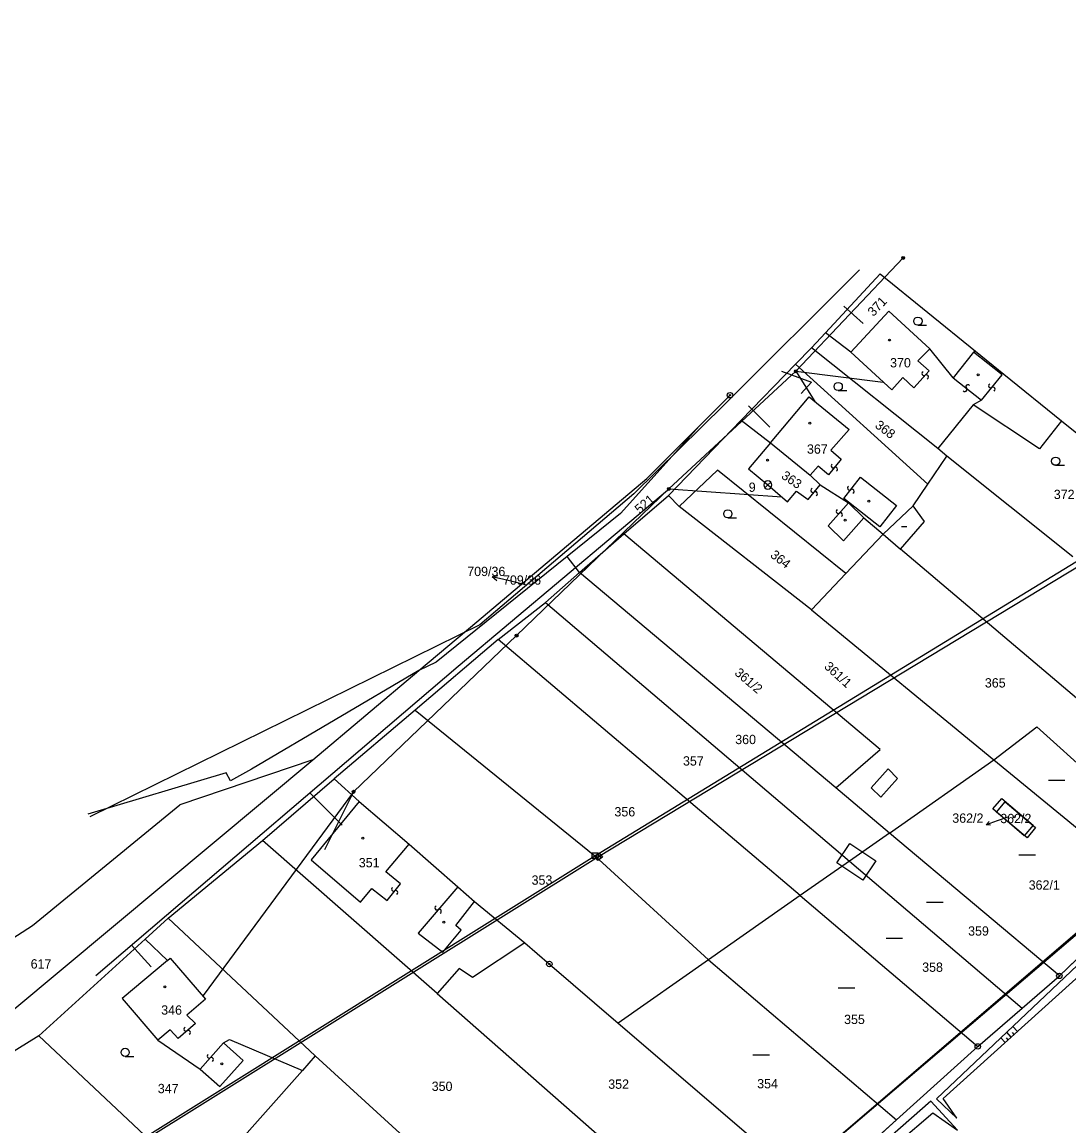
# Model space of a CAD drawing. Extents: x -469926 to -462499, y -1098642 to -1092733.
# Drawn here: x -468216 to -468024.8, y -1097204.1 to -1097002.4 of the extents above; entities that cross this region are included whole.
import ezdxf

# ---------------------------------------------------------------- set-up
doc = ezdxf.new("R2010")
doc.units = 0
for name, color, linetype in [('Vrstva 1', 7, 'Continuous'), ('Vrstva 10', 7, 'Continuous'), ('Vrstva 12', 7, 'Continuous'), ('Vrstva 14', 7, 'Continuous'), ('Vrstva 16', 7, 'Continuous'), ('Vrstva 24', 7, 'Continuous'), ('Vrstva 25', 7, 'Continuous'), ('Vrstva 26', 7, 'Continuous'), ('Vrstva 4', 7, 'Continuous'), ('Vrstva 48', 7, 'Continuous'), ('Vrstva 50', 7, 'Continuous'), ('Vrstva 51', 7, 'Continuous'), ('Vrstva 62', 7, 'Continuous')]:
    doc.layers.add(name, color=color, linetype=linetype)

msp = doc.modelspace()

# ---------------------------------------------------------------- linework, layer by layer
at = {"layer": 'Vrstva 1'}
for p, q in [((-468069.27, -1097059.18), (-468059.29, -1097048.41)), ((-468059.29, -1097048.41), (-468041.88, -1097062.51)), ((-468057.68, -1097055.2), (-468064.61, -1097062.69)), ((-468050.23, -1097062.09), (-468057.68, -1097055.2)), ((-468071.78, -1097061.89), (-468069.27, -1097059.18)), ((-468064.61, -1097062.69), (-468069.27, -1097059.18)), ((-468071.78, -1097061.89), (-468074.71, -1097064.89)), ((-468048.76, -1097080.32), (-468071.78, -1097061.89)), ((-468045.93, -1097067.36), (-468050.23, -1097062.09)), ((-468042.2, -1097062.7), (-468045.93, -1097067.36)), ((-468041.88, -1097062.51), (-468042.2, -1097062.7)), ((-468041.88, -1097062.51), (-468036.68, -1097066.72)), ((-468074.71, -1097064.89), (-468084.67, -1097075.09)), ((-468074.71, -1097064.89), (-468050.55, -1097086.81)), ((-468036.68, -1097066.72), (-468026.16, -1097075.24)), ((-468092.27, -1097076.15), (-468086.69, -1097070.56)), ((-468042.28, -1097072.33), (-468048.76, -1097080.32)), ((-468030.18, -1097080.36), (-468042.28, -1097072.33)), ((-468092.27, -1097076.15), (-468106.69, -1097092.17)), ((-468101.9, -1097085.78), (-468092.27, -1097076.15)), ((-468097.93, -1097088.87), (-468084.67, -1097075.09)), ((-468084.67, -1097075.09), (-468079.31, -1097079.26)), ((-468026.16, -1097075.24), (-468030.18, -1097080.36)), ((-468026.16, -1097075.24), (-468012.25, -1097086.51)), ((-468079.31, -1097079.26), (-468072.03, -1097085.19)), ((-468050.55, -1097086.81), (-468047.08, -1097081.67)), ((-468047.08, -1097081.67), (-468048.76, -1097080.32)), ((-468024.07, -1097100.1), (-468047.08, -1097081.67)), ((-468117.35, -1097098.81), (-468101.9, -1097085.78)), ((-468088.96, -1097084.24), (-468095.99, -1097090.89)), ((-468065.55, -1097103.14), (-468088.96, -1097084.24)), ((-468072.03, -1097085.19), (-468070.23, -1097086.93)), ((-468070.23, -1097086.93), (-468065.07, -1097090.21)), ((-468053.25, -1097090.8), (-468050.55, -1097086.81)), ((-468106.06, -1097095.91), (-468097.93, -1097088.87)), ((-468095.99, -1097090.89), (-468097.93, -1097088.87)), ((-468065.07, -1097090.21), (-468062.23, -1097092.96)), ((-468106.69, -1097092.17), (-468116.43, -1097100.02)), ((-468071.83, -1097109.77), (-468095.99, -1097090.89)), ((-468051.18, -1097093.62), (-468053.25, -1097090.8)), ((-468062.23, -1097092.96), (-468058.73, -1097095.94)), ((-468055.57, -1097098.68), (-468051.18, -1097093.62)), ((-468114.19, -1097102.94), (-468106.06, -1097095.91)), ((-468059.26, -1097135.26), (-468106.06, -1097095.91)), ((-468058.73, -1097095.94), (-468065.55, -1097103.14)), ((-468058.73, -1097095.94), (-468055.57, -1097098.68)), ((-468116.43, -1097100.02), (-468140.38, -1097119.32)), ((-468132.94, -1097111.96), (-468117.35, -1097098.81)), ((-467996.13, -1097149.03), (-468055.57, -1097098.68)), ((-468120.39, -1097108.41), (-468114.19, -1097102.94)), ((-468067.38, -1097142.29), (-468114.19, -1097102.94)), ((-468065.55, -1097103.14), (-468071.83, -1097109.77)), ((-468129.04, -1097115.16), (-468120.39, -1097108.41)), ((-468120.39, -1097108.41), (-468064.89, -1097155.67)), ((-468071.83, -1097109.77), (-468038.5, -1097137.18)), ((-468143.52, -1097120.87), (-468132.94, -1097111.96)), ((-468129.04, -1097115.16), (-468144.2, -1097128.08)), ((-468073.89, -1097161.98), (-468129.04, -1097115.16)), ((-468140.38, -1097119.32), (-468143.52, -1097120.87)), ((-468143.52, -1097120.87), (-468174.1, -1097138.89)), ((-468162.86, -1097137.17), (-468143.52, -1097120.87)), ((-468144.2, -1097128.08), (-468158.97, -1097140.67)), ((-468144.2, -1097128.08), (-468111.37, -1097154.68)), ((-468038.5, -1097137.18), (-468030.63, -1097131.12)), ((-468030.63, -1097131.12), (-468003.75, -1097155.47)), ((-468067.38, -1097142.29), (-468059.26, -1097135.26)), ((-468217.66, -1097182.93), (-468162.86, -1097137.17)), ((-468162.86, -1097137.17), (-468187.16, -1097145.39)), ((-468057.57, -1097150.54), (-468038.5, -1097137.18)), ((-468038.5, -1097137.18), (-468009.92, -1097160.69)), ((-468178.68, -1097139.56), (-468203.97, -1097147.08)), ((-468177.91, -1097141), (-468178.68, -1097139.56)), ((-468174.1, -1097138.89), (-468177.91, -1097141)), ((-468172.07, -1097151.91), (-468158.97, -1097140.67)), ((-468158.97, -1097140.67), (-468154.4, -1097144.76)), ((-468057.57, -1097150.54), (-468067.38, -1097142.29)), ((-468214.08, -1097167.43), (-468187.16, -1097145.39)), ((-468154.4, -1097144.76), (-468145.31, -1097152.59)), ((-468038, -1097146.72), (-468036.44, -1097144.86)), ((-468032.44, -1097151.4), (-468038, -1097146.72)), ((-468036.44, -1097144.86), (-468030.88, -1097149.55)), ((-468057.57, -1097150.54), (-468064.89, -1097155.67)), ((-468026.54, -1097176.64), (-468057.57, -1097150.54)), ((-468030.88, -1097149.55), (-468032.44, -1097151.4)), ((-468189.3, -1097166.12), (-468172.07, -1097151.91)), ((-468140.2, -1097179.88), (-468172.07, -1097151.91)), ((-468145.31, -1097152.59), (-468136.42, -1097160.35)), ((-468111.37, -1097154.68), (-468090.62, -1097173.7)), ((-468064.89, -1097155.67), (-468073.89, -1097161.98)), ((-468064.89, -1097155.67), (-468033.35, -1097182.53)), ((-468136.42, -1097160.35), (-468133.34, -1097163.03)), ((-468026.54, -1097176.64), (-468009.92, -1097160.69)), ((-468073.89, -1097161.98), (-468090.62, -1097173.7)), ((-468073.89, -1097161.98), (-468041.45, -1097189.53)), ((-468133.34, -1097163.03), (-468124.16, -1097170.63)), ((-468189.3, -1097166.12), (-468193.48, -1097169.92)), ((-468162.44, -1097191.26), (-468189.3, -1097166.12)), ((-468250.58, -1097190.51), (-468214.08, -1097167.43)), ((-468193.48, -1097169.92), (-468212.89, -1097187.58)), ((-468193.48, -1097169.92), (-468189.43, -1097173.84)), ((-468124.16, -1097170.63), (-468133.7, -1097176.92)), ((-468124.16, -1097170.63), (-468119.68, -1097174.48)), ((-468189.43, -1097173.84), (-468197.67, -1097180.77)), ((-468119.68, -1097174.48), (-468107.1, -1097185.25)), ((-468090.62, -1097173.7), (-468107.1, -1097185.25)), ((-468090.62, -1097173.7), (-468056.28, -1097202.95)), ((-468136.14, -1097175.27), (-468140.2, -1097179.88)), ((-468133.7, -1097176.92), (-468136.14, -1097175.27)), ((-468033.35, -1097182.53), (-468026.54, -1097176.64)), ((-468197.67, -1097180.77), (-468191.16, -1097188.41)), ((-468140.2, -1097179.88), (-468085.57, -1097227.82)), ((-468041.45, -1097189.53), (-468033.35, -1097182.53)), ((-468107.1, -1097185.25), (-468070.95, -1097216.22)), ((-468212.89, -1097187.58), (-468233.28, -1097200.25)), ((-468183.59, -1097215.13), (-468212.89, -1097187.58)), ((-468191.16, -1097188.41), (-468183.44, -1097193.69)), ((-468179.2, -1097188.9), (-468178.11, -1097188.28)), ((-468175.6, -1097192.08), (-468179.2, -1097188.9)), ((-468178.11, -1097188.28), (-468164.79, -1097193.91)), ((-468056.28, -1097202.95), (-468041.45, -1097189.53)), ((-468179.84, -1097196.88), (-468175.6, -1097192.08)), ((-468162.44, -1097191.26), (-468164.79, -1097193.91)), ((-468126.82, -1097223.7), (-468162.44, -1097191.26)), ((-468183.44, -1097193.69), (-468179.84, -1097196.88)), ((-468164.79, -1097193.91), (-468182.08, -1097213.43)), ((-468070.95, -1097216.22), (-468056.28, -1097202.95))]:
    msp.add_line(p, q, dxfattribs=at)
at = {"layer": 'Vrstva 10'}
msp.add_lwpolyline([(-468106.54, -1097241.83), (-468085.57, -1097227.82), (-468070.95, -1097216.22), (-468056.28, -1097202.95), (-468041.45, -1097189.53), (-468033.35, -1097182.53), (-468026.54, -1097176.64), (-468009.92, -1097160.69), (-468003.75, -1097155.47), (-467996.13, -1097149.03), (-467981.56, -1097135.22), (-467967.27, -1097122.08), (-467943.25, -1097103.13), (-467928.45, -1097089.1), (-467908.65, -1097070.35), (-467899.87, -1097063.93), (-467897.84, -1097062.44), (-467888.22, -1097049.59)], dxfattribs=at)
at = {"layer": 'Vrstva 12'}
for p, q in [((-468111.37, -1097154.68), (-467982.11, -1097075.67)), ((-468113.99, -1097246.36), (-467947.61, -1097103.79)), ((-468249.6, -1097241.17), (-468111.37, -1097154.68))]:
    msp.add_line(p, q, dxfattribs=at)
at = {"layer": 'Vrstva 14'}
for p, q in [((-468055.07, -1097045.46), (-468074.67, -1097066.18)), ((-468055.32, -1097045.46), (-468054.81, -1097045.46)), ((-468054.81, -1097045.46), (-468055.32, -1097045.46)), ((-468055.03, -1097045.71), (-468055.28, -1097045.46)), ((-468054.87, -1097045.61), (-468055.02, -1097045.46)), ((-468063.06, -1097047.64), (-468087.72, -1097072.28)), ((-468074.67, -1097066.18), (-468097.86, -1097087.65)), ((-468074.92, -1097066.18), (-468074.41, -1097066.18)), ((-468074.41, -1097066.18), (-468074.92, -1097066.18)), ((-468074.63, -1097066.42), (-468074.88, -1097066.18)), ((-468074.67, -1097066.18), (-468071.23, -1097071.7)), ((-468074.67, -1097066.18), (-468058.7, -1097068.17)), ((-468074.47, -1097066.33), (-468074.62, -1097066.18)), ((-468087.72, -1097072.28), (-468104.24, -1097088.56)), ((-468097.86, -1097087.65), (-468125.66, -1097114.48)), ((-468098.11, -1097087.65), (-468097.6, -1097087.65)), ((-468097.6, -1097087.65), (-468098.11, -1097087.65)), ((-468097.82, -1097087.9), (-468098.07, -1097087.65)), ((-468097.86, -1097087.65), (-468077.25, -1097089.1)), ((-468097.66, -1097087.8), (-468097.81, -1097087.65)), ((-468104.24, -1097088.56), (-468132.38, -1097112.51)), ((-468132.38, -1097112.51), (-468203.58, -1097147.56)), ((-468125.66, -1097114.48), (-468155.43, -1097142.99)), ((-468125.91, -1097114.48), (-468125.41, -1097114.48)), ((-468125.41, -1097114.48), (-468125.91, -1097114.48)), ((-468125.63, -1097114.73), (-468125.88, -1097114.48)), ((-468125.46, -1097114.63), (-468125.61, -1097114.48)), ((-468155.43, -1097142.99), (-468182.93, -1097180.23)), ((-468155.43, -1097142.99), (-468160.74, -1097153.59)), ((-468155.68, -1097142.99), (-468155.18, -1097142.99)), ((-468155.18, -1097142.99), (-468155.68, -1097142.99)), ((-468155.4, -1097143.24), (-468155.65, -1097142.99)), ((-468155.23, -1097143.14), (-468155.38, -1097142.99)), ((-468111.12, -1097155.11), (-468111, -1097154.46)), ((-468110.81, -1097155.55), (-468110.57, -1097154.16)), ((-468110.38, -1097155.25), (-468110.26, -1097154.59))]:
    msp.add_line(p, q, dxfattribs=at)
for points in [[(-468249.08, -1097241.26), (-468110.69, -1097154.85), (-468022.46, -1097101.44), (-467981.9, -1097076.13), (-467860.1, -1097000.39)], [(-468225.08, -1097347.66), (-468115.02, -1097247.23), (-467946.3, -1097103.25), (-467838.63, -1097000.12)], [(-468111.39, -1097154.73), (-468110.57, -1097154.16), (-468109.99, -1097154.98), (-468110.81, -1097155.55), (-468111.39, -1097154.73)]]:
    msp.add_lwpolyline(points, dxfattribs=at)
for points in [[(-468060.91, -1097142.27), (-468057.83, -1097138.83), (-468056.09, -1097140.56), (-468059.16, -1097143.98)], [(-468038.7, -1097146.12), (-468037.05, -1097144.21), (-468031.34, -1097149.12), (-468032.99, -1097151.04)], [(-468067.2, -1097155.96), (-468064.82, -1097152.43), (-468060.06, -1097155.63), (-468062.45, -1097159.17)], [(-468111.39, -1097154.73), (-468110.57, -1097154.16), (-468109.99, -1097154.98), (-468110.81, -1097155.55)]]:
    msp.add_lwpolyline(points, close=True, dxfattribs=at)
for centre in [(-468055.07, -1097045.46), (-468074.67, -1097066.18), (-468097.86, -1097087.65), (-468125.66, -1097114.48), (-468155.43, -1097142.99)]:
    msp.add_circle(centre, 0.252, dxfattribs=at)
for centre in [(-468055.07, -1097045.46), (-468074.67, -1097066.18), (-468097.86, -1097087.65), (-468125.66, -1097114.48), (-468155.43, -1097142.99)]:
    msp.add_arc(centre, 0.252, 180, 0, dxfattribs=at)
at = {"layer": 'Vrstva 16'}
for p, q in [((-468065.92, -1097054.28), (-468062.36, -1097057.44)), ((-468077.26, -1097066.14), (-468071.82, -1097068.16)), ((-468071.82, -1097068.16), (-468073.67, -1097070.23)), ((-468083.34, -1097072.49), (-468079.43, -1097076.41)), ((-468136.34, -1097120.06), (-468098.1, -1097087.93)), ((-468127.23, -1097104.44), (-468130.15, -1097103.77)), ((-468124.03, -1097105.18), (-468127.23, -1097104.44)), ((-468202.48, -1097176.55), (-468136.34, -1097120.06)), ((-468163.42, -1097143.19), (-468157.53, -1097149.1)), ((-468037.93, -1097148.32), (-468039.91, -1097149.02)), ((-468035.96, -1097147.62), (-468037.93, -1097148.32)), ((-468195.99, -1097171.01), (-468192.42, -1097174.97))]:
    msp.add_line(p, q, dxfattribs=at)
for points in [[(-468129.29, -1097104.48), (-468130.15, -1097103.77), (-468129.07, -1097103.5)], [(-468039.13, -1097149.12), (-468039.91, -1097149.02), (-468039.37, -1097148.46)]]:
    msp.add_lwpolyline(points, dxfattribs=at)
at = {"layer": 'Vrstva 24'}
for p, q in [((-468080.32, -1097086.43), (-468079.79, -1097086.96)), ((-468079.79, -1097086.96), (-468080.32, -1097087.49)), ((-468079.26, -1097086.43), (-468079.79, -1097086.96)), ((-468079.79, -1097086.96), (-468079.26, -1097087.49))]:
    msp.add_line(p, q, dxfattribs=at)
for centre, radius in [((-468086.69, -1097070.56), 0.5), ((-468086.69, -1097070.56), 0.1), ((-468119.68, -1097174.48), 0.5), ((-468119.68, -1097174.48), 0.1), ((-468026.54, -1097176.64), 0.5), ((-468026.54, -1097176.64), 0.1), ((-468041.45, -1097189.53), 0.5), ((-468041.45, -1097189.53), 0.1)]:
    msp.add_circle(centre, radius, dxfattribs=at)
for radius, start, end in [(0.752, 45, 135), (0.749, 135, 225), (0.751, 225, 315), (0.749, 315, 45)]:
    msp.add_arc((-468079.79, -1097086.96), radius, start, end, dxfattribs=at)
at = {"layer": 'Vrstva 25'}
for p, q in [((-468052.38, -1097057.79), (-468050.78, -1097057.79)), ((-468066.93, -1097069.71), (-468065.33, -1097069.71)), ((-468027.23, -1097083.37), (-468025.63, -1097083.37)), ((-468087.09, -1097092.99), (-468085.49, -1097092.99)), ((-468055.38, -1097094.53), (-468054.38, -1097094.53)), ((-468028.53, -1097140.89), (-468025.53, -1097140.89)), ((-468033.93, -1097154.54), (-468030.93, -1097154.54)), ((-468050.78, -1097163.18), (-468047.78, -1097163.18)), ((-468058.18, -1097169.78), (-468055.18, -1097169.78)), ((-468066.91, -1097178.84), (-468063.91, -1097178.84)), ((-468082.51, -1097191.07), (-468079.51, -1097191.07)), ((-468197.15, -1097191.37), (-468195.55, -1097191.37))]:
    msp.add_line(p, q, dxfattribs=at)
for centre, radius in [((-468052.38, -1097057.04), 0.75), ((-468057.58, -1097060.48), 0.175), ((-468041.37, -1097066.83), 0.175), ((-468066.93, -1097068.96), 0.75), ((-468072.13, -1097075.68), 0.175), ((-468027.23, -1097082.62), 0.75), ((-468079.82, -1097082.41), 0.175), ((-468061.32, -1097089.91), 0.175), ((-468087.09, -1097092.24), 0.75), ((-468065.68, -1097093.37), 0.175), ((-468034.82, -1097147.57), 0.175), ((-468153.76, -1097151.48), 0.175), ((-468138.94, -1097166.82), 0.175), ((-468189.88, -1097178.66), 0.175), ((-468197.15, -1097190.62), 0.75), ((-468179.48, -1097192.7), 0.175)]:
    msp.add_circle(centre, radius, dxfattribs=at)
at = {"layer": 'Vrstva 26'}
msp.add_lwpolyline([(-468111.85, -1097154.17), (-468110.85, -1097154.17), (-468110.85, -1097155.17), (-468111.85, -1097155.17)], close=True, dxfattribs=at)
at = {"layer": 'Vrstva 4'}
for p, q in [((-468064.61, -1097062.69), (-468057.16, -1097069.59)), ((-468052.37, -1097064.27), (-468050.23, -1097062.09)), ((-468037, -1097066.86), (-468042.2, -1097062.7)), ((-468053.1, -1097069.23), (-468050.32, -1097066.08)), ((-468050.32, -1097066.08), (-468052.37, -1097064.27)), ((-468057.16, -1097069.59), (-468055.14, -1097067.34)), ((-468055.14, -1097067.34), (-468053.1, -1097069.23)), ((-468045.93, -1097067.36), (-468040.76, -1097071.49)), ((-468040.76, -1097071.49), (-468037, -1097066.86)), ((-468079.31, -1097079.26), (-468072.24, -1097070.88)), ((-468072.24, -1097070.88), (-468064.93, -1097076.81)), ((-468040.76, -1097071.49), (-468042.28, -1097072.33)), ((-468064.93, -1097076.81), (-468068.28, -1097080.59)), ((-468079.31, -1097079.26), (-468083.31, -1097084)), ((-468068.28, -1097080.59), (-468066.4, -1097082.26)), ((-468083.31, -1097084), (-468079.79, -1097086.96)), ((-468070.59, -1097083.51), (-468072.03, -1097085.19)), ((-468068.73, -1097085.11), (-468070.59, -1097083.51)), ((-468066.4, -1097082.26), (-468068.73, -1097085.11)), ((-468065.92, -1097089.45), (-468062.85, -1097085.55)), ((-468062.85, -1097085.55), (-468056.3, -1097090.72)), ((-468079.79, -1097086.96), (-468076.17, -1097090.01)), ((-468076.17, -1097090.01), (-468074.55, -1097088.08)), ((-468074.55, -1097088.08), (-468072.44, -1097089.64)), ((-468072.44, -1097089.64), (-468070.23, -1097086.93)), ((-468068.77, -1097094.41), (-468065.07, -1097090.21)), ((-468059.36, -1097094.61), (-468065.92, -1097089.45)), ((-468056.3, -1097090.72), (-468059.36, -1097094.61)), ((-468053.25, -1097090.8), (-468058.73, -1097095.94)), ((-468062.23, -1097092.96), (-468065.94, -1097097.16)), ((-468065.94, -1097097.16), (-468068.77, -1097094.41)), ((-468114.19, -1097102.94), (-468116.43, -1097100.02)), ((-468154.4, -1097144.76), (-468163.21, -1097155.45)), ((-468149.53, -1097157.61), (-468145.31, -1097152.59)), ((-468163.21, -1097155.45), (-468154.19, -1097163.15)), ((-468146.89, -1097159.82), (-468149.53, -1097157.61)), ((-468154.19, -1097163.15), (-468152.1, -1097160.67)), ((-468152.1, -1097160.67), (-468149.31, -1097162.84)), ((-468149.31, -1097162.84), (-468146.89, -1097159.82)), ((-468136.42, -1097160.35), (-468143.67, -1097168.82)), ((-468136.78, -1097167.42), (-468133.34, -1097163.03)), ((-468143.67, -1097168.82), (-468139.14, -1097172.33)), ((-468139.14, -1097172.33), (-468135.77, -1097168.29)), ((-468135.77, -1097168.29), (-468136.78, -1097167.42)), ((-468189.43, -1097173.84), (-468188.94, -1097173.43)), ((-468188.94, -1097173.43), (-468182.45, -1097180.92)), ((-468182.45, -1097180.92), (-468185.86, -1097183.8)), ((-468185.86, -1097183.8), (-468184.28, -1097185.33)), ((-468188.91, -1097186.49), (-468191.16, -1097188.41)), ((-468187.49, -1097188.11), (-468188.91, -1097186.49)), ((-468184.28, -1097185.33), (-468187.49, -1097188.11)), ((-468183.44, -1097193.69), (-468179.2, -1097188.9))]:
    msp.add_line(p, q, dxfattribs=at)
at = {"layer": 'Vrstva 48'}
for points in [[(-468035.33, -1097187.83), (-468036.14, -1097186.93)], [(-468034.77, -1097187.33), (-468035.1, -1097186.96)], [(-468034.22, -1097186.82), (-468035.05, -1097185.9)], [(-468036.44, -1097188.83), (-468037.23, -1097187.96)], [(-468035.89, -1097188.33), (-468036.21, -1097187.98)]]:
    msp.add_lwpolyline(points, dxfattribs=at)
at = {"layer": 'Vrstva 51'}
for centre, radius, start, end in [((-468051.27, -1097066.61), 0.376, 117.6504, 303.9615), ((-468050.85, -1097067.23), 0.377, 296.9743, 124.6375), ((-468043.81, -1097069.53), 0.376, 215.5404, 41.8515), ((-468043.25, -1097069.02), 0.377, 34.8643, 222.5275), ((-468039.08, -1097068.85), 0.376, 117.6504, 303.9615), ((-468038.65, -1097069.47), 0.377, 296.9743, 124.6375), ((-468067.86, -1097083.48), 0.376, 117.6504, 303.9615), ((-468067.44, -1097084.1), 0.377, 296.9743, 124.6375), ((-468071.53, -1097087.95), 0.376, 117.6504, 303.9615), ((-468071.1, -1097088.57), 0.377, 296.9743, 124.6375), ((-468064.85, -1097087.51), 0.376, 117.6504, 303.9615), ((-468064.42, -1097088.13), 0.377, 296.9743, 124.6375), ((-468066.95, -1097091.79), 0.376, 117.6504, 303.9615), ((-468066.52, -1097092.41), 0.377, 296.9743, 124.6375), ((-468148.14, -1097160.8), 0.376, 117.6504, 303.9615), ((-468147.71, -1097161.42), 0.377, 296.9743, 124.6375), ((-468140.21, -1097164.22), 0.376, 117.6504, 303.9615), ((-468139.79, -1097164.84), 0.377, 296.9743, 124.6375), ((-468186.04, -1097186.36), 0.376, 117.6504, 303.9615), ((-468185.61, -1097186.98), 0.377, 296.9743, 124.6375), ((-468181.82, -1097191.31), 0.376, 117.6504, 303.9615), ((-468181.39, -1097191.93), 0.377, 296.9743, 124.6375)]:
    msp.add_arc(centre, radius, start, end, dxfattribs=at)
at = {"layer": 'Vrstva 62'}
msp.add_lwpolyline([(-468045.29, -1097202.66), (-468047.74, -1097199.03), (-468011.72, -1097166.53), (-468008.92, -1097168.94), (-468010.08, -1097165.42), (-468012.69, -1097164.7), (-468049, -1097199.11)], close=True, dxfattribs=at)
msp.add_lwpolyline([(-468177.01, -1097303.7), (-468171.11, -1097297.82), (-468137.46, -1097272.55), (-468099.94, -1097242.93), (-468074.74, -1097223.09), (-468049.63, -1097201.68), (-468045.16, -1097204.84), (-468050.03, -1097199.53), (-468071.69, -1097218.57), (-468101.57, -1097242.1)], dxfattribs=at)

# ---------------------------------------------------------------- texts
at = {"layer": 'Vrstva 50'}
for s, rotation, p in [('371', 45.891, (-468060.52, -1097056.28)), ('368', 323.091, (-468060.36, -1097076.35)), ('363', 325.782, (-468077.46, -1097085.63)), ('521', 40.509, (-468103.19, -1097092.31)), ('364', 322.173, (-468079.47, -1097100.02)), ('361/2', 319.482, (-468085.99, -1097121.5)), ('361/1', 317.709, (-468069.62, -1097120.31))]:
    msp.add_text(s, height=1.7, rotation=rotation, dxfattribs=at).set_placement(p)
for s, p in [('370', (-468057.46, -1097065.48)), ('367', (-468072.64, -1097081.25)), ('9', (-468083.27, -1097088.22)), ('372', (-468027.56, -1097089.53)), ('709/36', (-468134.68, -1097103.6)), ('709/36', (-468128.15, -1097105.18)), ('365', (-468040.15, -1097123.96)), ('360', (-468085.74, -1097134.3)), ('357', (-468095.28, -1097138.22)), ('356', (-468107.8, -1097147.51)), ('362/2', (-468046.1, -1097148.67)), ('362/2', (-468037.34, -1097148.74)), ('351', (-468154.49, -1097156.81)), ('353', (-468122.93, -1097159.99)), ('362/1', (-468032.15, -1097160.89)), ('359', (-468043.21, -1097169.29)), ('617', (-468214.41, -1097175.3)), ('358', (-468051.6, -1097175.9)), ('346', (-468190.57, -1097183.73)), ('355', (-468065.86, -1097185.44)), ('347', (-468191.19, -1097198.07)), ('350', (-468141.17, -1097197.66)), ('352', (-468108.93, -1097197.27)), ('354', (-468081.73, -1097197.19))]:
    msp.add_text(s, height=1.7, dxfattribs=at).set_placement(p)

doc.saveas('drawing.dxf')
